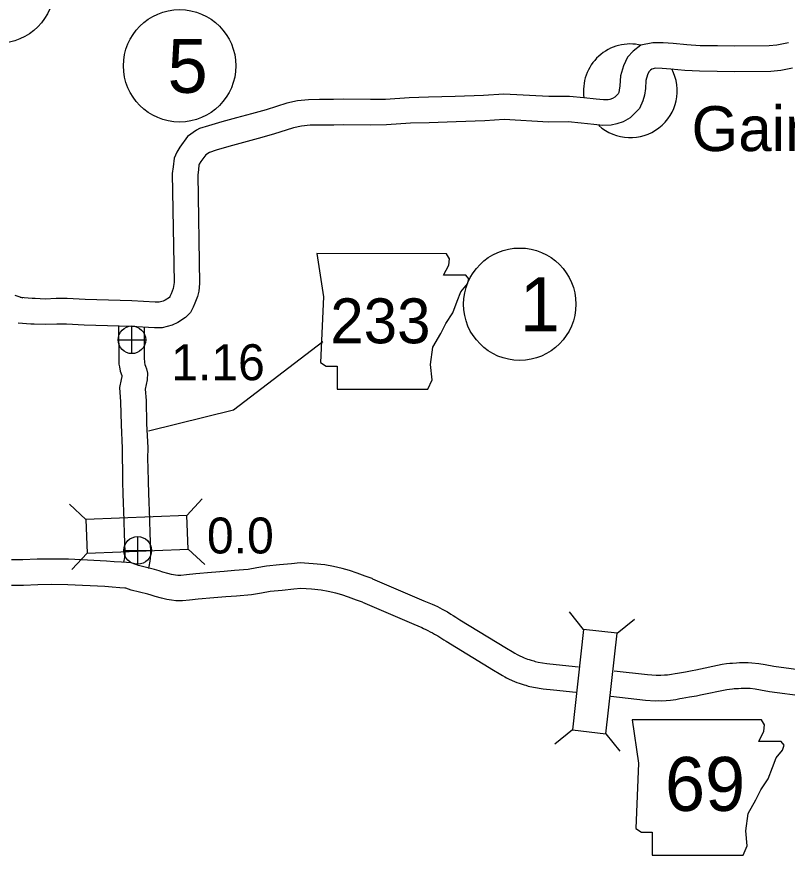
# Model space of a CAD drawing. Extents: x -939622 to -934222, y 1383701 to 1385301.
# Drawn here: x -936275.52 to -936248.36, y 1384820.68 to 1384850.22 of the extents above; entities that cross this region are included whole.
import ezdxf

# ---------------------------------------------------------------- set-up
doc = ezdxf.new("R2010")
doc.units = 0
for name, color, linetype in [('Level 10', 7, 'Continuous'), ('Level 20', 7, 'Continuous'), ('Level 21', 7, 'Continuous'), ('Level 24', 7, 'Continuous'), ('Level 25', 7, 'Continuous'), ('Level 26', 7, 'Continuous'), ('Level 27', 7, 'Continuous')]:
    doc.layers.add(name, color=color, linetype=linetype)

msp = doc.modelspace()

# ---------------------------------------------------------------- linework, layer by layer
at = {"layer": 'Level 10'}
for points in [[(-936248.316, 1384849.302), (-936248.732, 1384849.217), (-936248.997, 1384849.189), (-936250.213, 1384849.177), (-936250.816, 1384849.19), (-936251.426, 1384849.196), (-936251.902, 1384849.225), (-936252.384, 1384849.271), (-936252.735, 1384849.299), (-936253.097, 1384849.3), (-936253.528, 1384849.212), (-936253.797, 1384849), (-936253.993, 1384848.787), (-936254.134, 1384848.488), (-936254.237, 1384848.131), (-936254.26, 1384847.783), (-936254.282, 1384847.628), (-936254.301, 1384847.553), (-936254.325, 1384847.5), (-936254.357, 1384847.468), (-936254.443, 1384847.384), (-936254.525, 1384847.339), (-936254.617, 1384847.306), (-936254.669, 1384847.294), (-936254.837, 1384847.291), (-936255.097, 1384847.311), (-936255.532, 1384847.364), (-936256.041, 1384847.41), (-936256.76, 1384847.404), (-936258.347, 1384847.494), (-936259.07, 1384847.446), (-936260.064, 1384847.411), (-936261.007, 1384847.381), (-936261.688, 1384847.361), (-936262.518, 1384847.304), (-936263.049, 1384847.303), (-936264.001, 1384847.309), (-936264.358, 1384847.299), (-936264.851, 1384847.299), (-936265.235, 1384847.295), (-936265.623, 1384847.253), (-936265.995, 1384847.177), (-936266.731, 1384846.941), (-936267.24, 1384846.8), (-936267.77, 1384846.658), (-936268.295, 1384846.51), (-936268.755, 1384846.374), (-936269.072, 1384846.275), (-936269.18, 1384846.225), (-936269.495, 1384845.995), (-936269.767, 1384845.627), (-936269.88, 1384845.45), (-936269.975, 1384845.233), (-936270.009, 1384844.925), (-936270.037, 1384844.692), (-936269.973, 1384840.856), (-936269.988, 1384840.717), (-936270.008, 1384840.641), (-936270.077, 1384840.457), (-936270.117, 1384840.358), (-936270.127, 1384840.339), (-936270.137, 1384840.329), (-936270.29, 1384840.229), (-936270.352, 1384840.199), (-936270.499, 1384840.162), (-936270.645, 1384840.162), (-936271.465, 1384840.204), (-936273.105, 1384840.253), (-936273.736, 1384840.289), (-936274.125, 1384840.287), (-936274.519, 1384840.273), (-936274.871, 1384840.286), (-936274.972, 1384840.288), (-936275.394, 1384840.323)], [(-936248.183, 1384848.411), (-936248.594, 1384848.327), (-936248.944, 1384848.29), (-936250.218, 1384848.277), (-936250.83, 1384848.29), (-936251.459, 1384848.296), (-936251.973, 1384848.328), (-936252.463, 1384848.374), (-936252.772, 1384848.399), (-936253.008, 1384848.4), (-936253.139, 1384848.373), (-936253.184, 1384848.338), (-936253.238, 1384848.279), (-936253.289, 1384848.17), (-936253.345, 1384847.975), (-936253.364, 1384847.69), (-936253.398, 1384847.453), (-936253.448, 1384847.255), (-936253.571, 1384846.98), (-936253.726, 1384846.826), (-936253.902, 1384846.656), (-936254.151, 1384846.517), (-936254.366, 1384846.439), (-936254.564, 1384846.396), (-936254.863, 1384846.391), (-936255.185, 1384846.415), (-936255.627, 1384846.469), (-936256.078, 1384846.509), (-936256.782, 1384846.504), (-936258.343, 1384846.593), (-936259.024, 1384846.547), (-936260.033, 1384846.512), (-936260.98, 1384846.481), (-936261.644, 1384846.462), (-936262.487, 1384846.404), (-936263.051, 1384846.403), (-936263.991, 1384846.409), (-936264.346, 1384846.399), (-936264.846, 1384846.399), (-936265.181, 1384846.395), (-936265.485, 1384846.363), (-936265.767, 1384846.305), (-936266.473, 1384846.079), (-936267.004, 1384845.932), (-936267.531, 1384845.791), (-936268.046, 1384845.645), (-936268.494, 1384845.513), (-936268.73, 1384845.439), (-936268.853, 1384845.35), (-936269.025, 1384845.116), (-936269.084, 1384845.024), (-936269.096, 1384844.997), (-936269.115, 1384844.823), (-936269.136, 1384844.646), (-936269.072, 1384840.816), (-936269.1, 1384840.551), (-936269.15, 1384840.366), (-936269.238, 1384840.131), (-936269.299, 1384839.98), (-936269.397, 1384839.792), (-936269.574, 1384839.622), (-936269.844, 1384839.446), (-936270.042, 1384839.348), (-936270.388, 1384839.262), (-936270.667, 1384839.262), (-936271.501, 1384839.305), (-936273.144, 1384839.353), (-936273.76, 1384839.389), (-936274.107, 1384839.387), (-936274.52, 1384839.372), (-936274.899, 1384839.386), (-936275.02, 1384839.389), (-936275.467, 1384839.426)], [(-936275.295, 1384840.303), (-936275.575, 1384840.392)], [(-936271.931, 1384839.321), (-936271.925, 1384838.14), (-936271.917, 1384837.983), (-936271.902, 1384837.889), (-936271.876, 1384837.729), (-936271.816, 1384837.578), (-936271.817, 1384837.548), (-936271.839, 1384837.443), (-936271.901, 1384837.159), (-936271.86, 1384836.649), (-936271.841, 1384835.842), (-936271.801, 1384835.024), (-936271.808, 1384834.627), (-936271.792, 1384834.29), (-936271.785, 1384833.829), (-936271.78, 1384833.414), (-936271.742, 1384832.469), (-936271.729, 1384831.976), (-936271.719, 1384831.727), (-936271.707, 1384831.295), (-936271.721, 1384831.168), (-936271.752, 1384831.004)], [(-936271.031, 1384839.265), (-936271.025, 1384838.165), (-936271.02, 1384838.076), (-936271.013, 1384838.032), (-936271.004, 1384837.971), (-936270.978, 1384837.907), (-936270.939, 1384837.815), (-936270.909, 1384837.66), (-936270.923, 1384837.429), (-936270.959, 1384837.256), (-936270.993, 1384837.098), (-936270.961, 1384836.696), (-936270.941, 1384835.875), (-936270.9, 1384835.038), (-936270.907, 1384834.64), (-936270.892, 1384834.317), (-936270.885, 1384833.841), (-936270.88, 1384833.438), (-936270.843, 1384832.499), (-936270.829, 1384832.006), (-936270.819, 1384831.757), (-936270.805, 1384831.258), (-936270.83, 1384831.035), (-936270.866, 1384830.845), (-936270.872, 1384830.782)], [(-936265.836, 1384830.945), (-936266.253, 1384830.906), (-936266.717, 1384830.858), (-936267.051, 1384830.798), (-936267.36, 1384830.744), (-936267.842, 1384830.704), (-936268.211, 1384830.678), (-936268.649, 1384830.644), (-936269.211, 1384830.592), (-936269.532, 1384830.561), (-936269.73, 1384830.536), (-936269.843, 1384830.537), (-936269.926, 1384830.549), (-936270.059, 1384830.573), (-936270.195, 1384830.601), (-936270.367, 1384830.653), (-936270.503, 1384830.701), (-936270.66, 1384830.748), (-936271.228, 1384830.885), (-936271.49, 1384830.979), (-936271.648, 1384830.989), (-936271.827, 1384830.999), (-936272.086, 1384831.018), (-936272.353, 1384831.038), (-936273.691, 1384831.103), (-936274.294, 1384831.11), (-936274.797, 1384831.104), (-936275.3, 1384831.084), (-936275.702, 1384831.084)], [(-936262.979, 1384830.419), (-936262.996, 1384830.426), (-936263.242, 1384830.513), (-936263.526, 1384830.613), (-936263.789, 1384830.706), (-936264.043, 1384830.779), (-936264.353, 1384830.85), (-936264.658, 1384830.908), (-936265.065, 1384830.948), (-936265.528, 1384830.974), (-936265.836, 1384830.945)], [(-936262.979, 1384830.419), (-936261.173, 1384829.646), (-936260.872, 1384829.522), (-936260.793, 1384829.484), (-936260.694, 1384829.438), (-936260.608, 1384829.392), (-936260.527, 1384829.349), (-936260.434, 1384829.3), (-936260.34, 1384829.248), (-936260.216, 1384829.174), (-936260.139, 1384829.127), (-936260.048, 1384829.07), (-936259.971, 1384829.02), (-936259.904, 1384828.976), (-936258.252, 1384827.968), (-936258.058, 1384827.85), (-936257.962, 1384827.795), (-936257.878, 1384827.75), (-936257.816, 1384827.714), (-936257.792, 1384827.701), (-936257.71, 1384827.665), (-936257.632, 1384827.634), (-936257.578, 1384827.611), (-936257.515, 1384827.591), (-936257.463, 1384827.572), (-936257.392, 1384827.552), (-936257.292, 1384827.523), (-936257.249, 1384827.507), (-936257.138, 1384827.484), (-936256.841, 1384827.435), (-936256.506, 1384827.399), (-936255.723, 1384827.312)], [(-936265.752, 1384830.049), (-936266.165, 1384830.01), (-936266.591, 1384829.966), (-936266.894, 1384829.912), (-936267.246, 1384829.85), (-936267.773, 1384829.807), (-936268.145, 1384829.781), (-936268.572, 1384829.748), (-936269.127, 1384829.696), (-936269.433, 1384829.666), (-936269.677, 1384829.636), (-936269.911, 1384829.637), (-936270.068, 1384829.661), (-936270.23, 1384829.689), (-936270.419, 1384829.729), (-936270.645, 1384829.797), (-936270.781, 1384829.844), (-936270.896, 1384829.879), (-936271.485, 1384830.021), (-936271.675, 1384830.089), (-936271.703, 1384830.091), (-936271.884, 1384830.101), (-936272.153, 1384830.121), (-936272.408, 1384830.14), (-936273.718, 1384830.203), (-936274.295, 1384830.21), (-936274.774, 1384830.205), (-936275.281, 1384830.184), (-936275.705, 1384830.184)], [(-936263.333, 1384829.591), (-936263.541, 1384829.664), (-936263.826, 1384829.764), (-936264.064, 1384829.849), (-936264.268, 1384829.907), (-936264.537, 1384829.969), (-936264.785, 1384830.016), (-936265.135, 1384830.05), (-936265.511, 1384830.072), (-936265.752, 1384830.049)], [(-936263.333, 1384829.592), (-936261.521, 1384828.816), (-936261.238, 1384828.699), (-936261.177, 1384828.67), (-936261.098, 1384828.633), (-936261.033, 1384828.598), (-936260.945, 1384828.552), (-936260.862, 1384828.508), (-936260.789, 1384828.468), (-936260.68, 1384828.403), (-936260.612, 1384828.362), (-936260.532, 1384828.311), (-936260.463, 1384828.267), (-936260.387, 1384828.217), (-936258.721, 1384827.2), (-936258.516, 1384827.075), (-936258.398, 1384827.008), (-936258.316, 1384826.964), (-936258.258, 1384826.93), (-936258.191, 1384826.894), (-936258.058, 1384826.835), (-936257.972, 1384826.801), (-936257.892, 1384826.767), (-936257.808, 1384826.739), (-936257.736, 1384826.714), (-936257.638, 1384826.686), (-936257.575, 1384826.668), (-936257.498, 1384826.639), (-936257.303, 1384826.599), (-936256.963, 1384826.542), (-936256.603, 1384826.504), (-936255.819, 1384826.418)], [(-936254.467, 1384827.174), (-936253.284, 1384827.043), (-936252.985, 1384827.023), (-936252.901, 1384827.024), (-936252.821, 1384827.022), (-936252.691, 1384827.029), (-936252.579, 1384827.038), (-936252.515, 1384827.046), (-936252.437, 1384827.058), (-936252.31, 1384827.08), (-936252.225, 1384827.096), (-936252.093, 1384827.12), (-936251.951, 1384827.144), (-936251.713, 1384827.184), (-936251.589, 1384827.207), (-936250.655, 1384827.404), (-936250.506, 1384827.427), (-936250.384, 1384827.439), (-936250.296, 1384827.447), (-936250.146, 1384827.454), (-936250.044, 1384827.465), (-936249.937, 1384827.468), (-936249.858, 1384827.468), (-936249.735, 1384827.463), (-936249.608, 1384827.457), (-936249.369, 1384827.433), (-936249.142, 1384827.393), (-936248.839, 1384827.334), (-936247.617, 1384827.176)], [(-936254.585, 1384826.281), (-936253.362, 1384826.146), (-936253.014, 1384826.123), (-936252.909, 1384826.124), (-936252.806, 1384826.122), (-936252.631, 1384826.131), (-936252.481, 1384826.143), (-936252.387, 1384826.156), (-936252.293, 1384826.17), (-936252.153, 1384826.194), (-936252.061, 1384826.211), (-936251.936, 1384826.234), (-936251.802, 1384826.257), (-936251.557, 1384826.298), (-936251.415, 1384826.324), (-936250.494, 1384826.518), (-936250.395, 1384826.534), (-936250.296, 1384826.543), (-936250.232, 1384826.549), (-936250.077, 1384826.556), (-936249.982, 1384826.566), (-936249.921, 1384826.568), (-936249.874, 1384826.568), (-936249.778, 1384826.564), (-936249.675, 1384826.559), (-936249.491, 1384826.541), (-936249.307, 1384826.508), (-936248.984, 1384826.445), (-936247.732, 1384826.283)]]:
    msp.add_lwpolyline(points, dxfattribs=at)
at = {"layer": 'Level 20'}
for p, q in [((-936269.521, 1384832.649), (-936268.984, 1384833.231)), ((-936273.083, 1384832.508), (-936273.664, 1384833.046)), ((-936269.474, 1384831.462), (-936268.893, 1384830.924)), ((-936273.036, 1384831.321), (-936273.573, 1384830.739)), ((-936255.542, 1384828.633), (-936256.038, 1384829.251)), ((-936254.362, 1384828.502), (-936253.743, 1384828.997)), ((-936255.934, 1384825.09), (-936256.552, 1384824.595)), ((-936254.753, 1384824.96), (-936254.258, 1384824.341))]:
    msp.add_line(p, q, dxfattribs=at)
for points in [[(-936269.521, 1384832.649), (-936273.083, 1384832.508), (-936273.036, 1384831.321), (-936269.474, 1384831.462)], [(-936254.753, 1384824.96), (-936254.362, 1384828.502), (-936255.542, 1384828.633), (-936255.934, 1384825.09)]]:
    msp.add_lwpolyline(points, close=True, dxfattribs=at)
at = {"layer": 'Level 21'}
for points in [[(-936264.939, 1384841.872), (-936264.711, 1384840.349), (-936264.812, 1384838.04), (-936264.609, 1384837.913), (-936264.229, 1384837.913), (-936264.229, 1384837.101), (-936261.031, 1384837.101), (-936260.879, 1384837.431), (-936260.93, 1384837.964), (-936260.854, 1384838.573), (-936260.575, 1384839.055), (-936260.397, 1384839.411), (-936260.143, 1384839.791), (-936259.991, 1384840.197), (-936259.864, 1384840.527), (-936259.636, 1384840.806), (-936259.585, 1384840.984), (-936259.686, 1384841.111), (-936260.473, 1384841.111), (-936260.295, 1384841.466), (-936260.27, 1384841.694), (-936260.375, 1384841.87)], [(-936253.83, 1384825.449), (-936253.602, 1384823.926), (-936253.704, 1384821.617), (-936253.501, 1384821.49), (-936253.12, 1384821.49), (-936253.12, 1384820.678), (-936249.922, 1384820.678), (-936249.77, 1384821.008), (-936249.821, 1384821.541), (-936249.745, 1384822.15), (-936249.466, 1384822.632), (-936249.288, 1384822.987), (-936249.034, 1384823.368), (-936248.882, 1384823.774), (-936248.755, 1384824.104), (-936248.527, 1384824.383), (-936248.476, 1384824.561), (-936248.577, 1384824.688), (-936249.364, 1384824.688), (-936249.187, 1384825.043), (-936249.161, 1384825.271), (-936249.266, 1384825.447)]]:
    msp.add_lwpolyline(points, close=True, dxfattribs=at)
msp.add_lwpolyline([(-936270.874, 1384835.634), (-936267.877, 1384836.374), (-936264.733, 1384838.778)], dxfattribs=at)
at = {"layer": 'Level 24'}
for start, end in [(76.3866, 188.4251), (227.5526, 27.8818)]:
    msp.add_arc((-936253.894, 1384847.607), 1.65, start, end, dxfattribs=at)
at = {"layer": 'Level 26'}
for p, q in [((-936271.46, 1384838.348), (-936271.46, 1384839.323)), ((-936271.947, 1384838.836), (-936270.972, 1384838.836)), ((-936271.256, 1384830.929), (-936271.256, 1384831.904)), ((-936271.744, 1384831.416), (-936270.769, 1384831.416))]:
    msp.add_line(p, q, dxfattribs=at)
for centre in [(-936271.46, 1384838.836), (-936271.256, 1384831.416)]:
    msp.add_circle(centre, 0.487, dxfattribs=at)
at = {"layer": 'Level 27'}
for centre in [(-936276.177, 1384851.262), (-936269.777, 1384848.487), (-936257.791, 1384840.089)]:
    msp.add_circle(centre, 1.98, dxfattribs=at)

# ---------------------------------------------------------------- texts
at = {"layer": 'Level 21'}
for s, height, p in [('233', 1.584, (-936264.469, 1384838.712)), ('69', 1.9008, (-936252.673, 1384822.24))]:
    msp.add_text(s, height=height, dxfattribs=at).set_placement(p)
at = {"layer": 'Level 24'}
msp.add_text('Gainesboro', height=1.584, dxfattribs=at).set_placement((-936251.735, 1384845.483))
at = {"layer": 'Level 25'}
for s, p in [('1.16', (-936270.074, 1384837.412)), ('0.0', (-936268.814, 1384831.308))]:
    msp.add_text(s, height=1.2672, dxfattribs=at).set_placement(p)
at = {"layer": 'Level 27'}
for s, p in [('5', (-936270.202, 1384847.537)), ('1', (-936257.791, 1384839.139))]:
    msp.add_text(s, height=1.901, dxfattribs=at).set_placement(p)

doc.saveas('drawing.dxf')
